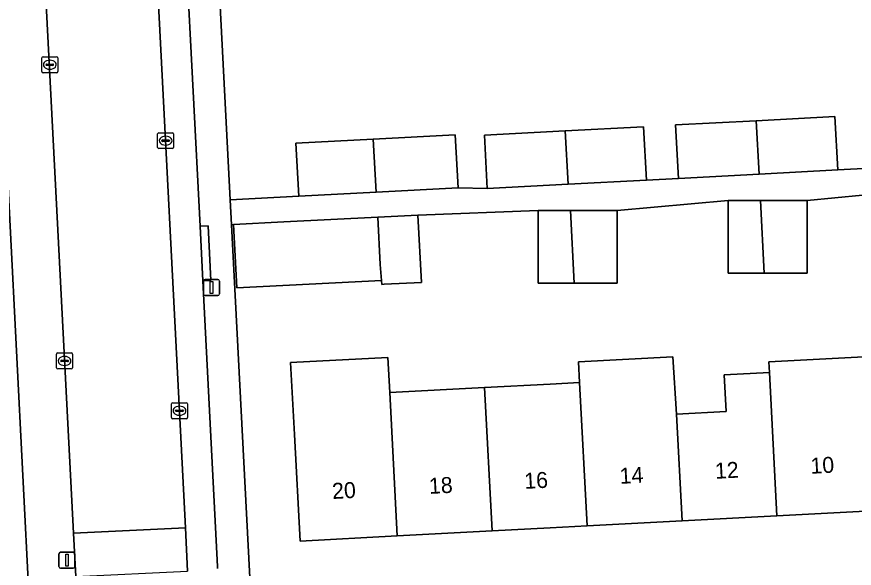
# Model space of a CAD drawing. Extents: x 161084 to 161928, y 385354 to 386522.
# Drawn here: x 161466.6 to 161519.1, y 385952.5 to 385987.1 of the extents above; entities that cross this region are included whole.
import ezdxf

# ---------------------------------------------------------------- set-up
doc = ezdxf.new("R2010")
doc.units = 0
for name, color, linetype in [('IMGEO_Erf', 7, 'Continuous'), ('IMGEO_Kolk', 7, 'Continuous'), ('IMGEO_Lichtmast', 7, 'Continuous'), ('IMGEO_Pand', 7, 'Continuous'), ('IMGEO_Pand_nummerreeks', 7, 'Continuous'), ('IMGEO_Parkeervlak_open', 7, 'Continuous'), ('IMGEO_Rijbaan_lokaal_open', 7, 'Continuous'), ('IMGEO_Voetpad_open', 7, 'Continuous')]:
    doc.layers.add(name, color=color, linetype=linetype)

msp = doc.modelspace()

# ---------------------------------------------------------------- linework, layer by layer
at = {"layer": 'IMGEO_Erf'}
for points in [[(161478.787, 385997.877), (161479.946, 385975.59), (161484.236, 385975.827), (161484.063, 385979.151), (161488.908, 385979.403), (161494.049, 385979.67), (161494.222, 385976.346), (161496.051, 385976.301), (161495.874, 385979.65), (161500.942, 385979.921), (161505.859, 385980.184), (161506.038, 385976.833), (161508.043, 385976.941), (161507.866, 385980.29), (161512.921, 385980.56), (161517.851, 385980.824), (161518.03, 385977.473), (161520.045, 385977.581)], [(161464.913, 385919.038), (161468.916, 385919.263), (161464.934, 385997.415)], [(161523.053, 385976.234), (161516.107, 385975.554), (161516.107, 385971.009), (161513.419, 385971.009), (161511.153, 385971.009), (161511.153, 385975.554), (161504.203, 385974.926), (161504.203, 385970.381), (161501.515, 385970.381), (161499.249, 385970.381), (161499.249, 385974.926), (161491.71, 385974.648), (161491.93, 385970.424), (161489.582, 385970.304), (161489.453, 385970.297), (161489.431, 385970.549), (161480.351, 385970.083), (161480.146, 385974.048), (161480.026, 385974.042), (161481.322, 385949.114)], [(161520.171, 385956.106), (161514.22, 385955.792), (161508.268, 385955.478), (161502.316, 385955.164), (161500, 385955.042), (161496.364, 385954.85), (161490.413, 385954.536), (161484.318, 385954.215), (161483.966, 385960.896), (161483.729, 385965.399), (161489.824, 385965.72), (161489.94, 385963.522), (161495.891, 385963.835), (161500, 385964.051), (161501.843, 385964.148), (161501.775, 385965.442), (161507.7, 385965.754), (161507.916, 385962.159), (161511.028, 385962.324), (161510.906, 385964.626), (161513.747, 385964.776), (161513.712, 385965.436), (161519.663, 385965.75)]]:
    msp.add_lwpolyline(points, dxfattribs=at)
at = {"layer": 'IMGEO_Kolk'}
for p, q in [((161468.126, 385983.638), (161468.126, 385984.49)), ((161468.201, 385984.564), (161469.053, 385984.564)), ((161469.127, 385984.49), (161469.127, 385983.638)), ((161468.385, 385984.058), (161468.385, 385984.07)), ((161468.823, 385984.021), (161468.425, 385984.021)), ((161468.428, 385984.107), (161468.826, 385984.107)), ((161468.614, 385984.344), (161468.639, 385984.344)), ((161468.869, 385984.07), (161468.869, 385984.058)), ((161469.053, 385983.564), (161468.201, 385983.564)), ((161468.637, 385983.784), (161468.612, 385983.784)), ((161475.388, 385978.88), (161475.388, 385979.732)), ((161475.463, 385979.806), (161476.315, 385979.806)), ((161476.389, 385979.732), (161476.389, 385978.88)), ((161475.647, 385979.3), (161475.647, 385979.312)), ((161476.085, 385979.263), (161475.687, 385979.263)), ((161475.69, 385979.349), (161476.088, 385979.349)), ((161475.876, 385979.586), (161475.901, 385979.586)), ((161476.131, 385979.312), (161476.131, 385979.3)), ((161476.315, 385978.806), (161475.463, 385978.806)), ((161475.899, 385979.026), (161475.874, 385979.026)), ((161469.049, 385965.076), (161469.049, 385965.928)), ((161469.124, 385966.002), (161469.976, 385966.002)), ((161469.308, 385965.496), (161469.308, 385965.508)), ((161469.351, 385965.545), (161469.749, 385965.545)), ((161469.537, 385965.782), (161469.562, 385965.782)), ((161469.792, 385965.508), (161469.792, 385965.496)), ((161470.05, 385965.928), (161470.05, 385965.076)), ((161469.976, 385965.002), (161469.124, 385965.002)), ((161469.746, 385965.459), (161469.348, 385965.459)), ((161469.56, 385965.222), (161469.535, 385965.222)), ((161476.332, 385962.88), (161477.184, 385962.88)), ((161476.257, 385961.954), (161476.257, 385962.806)), ((161476.516, 385962.374), (161476.516, 385962.386)), ((161476.559, 385962.423), (161476.957, 385962.423)), ((161476.745, 385962.66), (161476.77, 385962.66)), ((161477, 385962.386), (161477, 385962.374)), ((161477.258, 385962.806), (161477.258, 385961.954)), ((161477.184, 385961.88), (161476.332, 385961.88)), ((161476.954, 385962.337), (161476.556, 385962.337)), ((161476.768, 385962.1), (161476.743, 385962.1))]:
    msp.add_line(p, q, dxfattribs=at)
for points in [[(161468.126, 385983.638), (161468.126, 385984.49)], [(161468.201, 385984.564), (161469.053, 385984.564)], [(161469.127, 385984.49), (161469.127, 385983.638)], [(161469.053, 385983.564), (161468.201, 385983.564)], [(161475.388, 385978.88), (161475.388, 385979.732)], [(161475.463, 385979.806), (161476.315, 385979.806)], [(161476.389, 385979.732), (161476.389, 385978.88)], [(161476.315, 385978.806), (161475.463, 385978.806)], [(161469.049, 385965.076), (161469.049, 385965.928)], [(161469.124, 385966.002), (161469.976, 385966.002)], [(161470.05, 385965.928), (161470.05, 385965.076)], [(161469.976, 385965.002), (161469.124, 385965.002)], [(161476.332, 385962.88), (161477.184, 385962.88)], [(161476.257, 385961.954), (161476.257, 385962.806)], [(161477.258, 385962.806), (161477.258, 385961.954)], [(161477.184, 385961.88), (161476.332, 385961.88)]]:
    msp.add_lwpolyline(points, dxfattribs=at)
for centre, radius, start, end in [((161468.203, 385984.488), 0.0765, 91.552, 178.448), ((161468.203, 385984.488), 0.0765, 91.552, 178.448), ((161469.051, 385984.488), 0.0765, 1.552, 88.448), ((161469.051, 385984.488), 0.0765, 1.552, 88.448), ((161468.425, 385984.067), 0.0403, 85.8775, 175.7526), ((161468.422, 385984.057), 0.0366, 178.938, 274.7102), ((161468.826, 385984.064), 0.043, 264.8664, 352.4533), ((161468.83, 385984.069), 0.0386, 1.7309, 96.639), ((161468.203, 385983.64), 0.0765, 181.552, 268.448), ((161468.203, 385983.64), 0.0765, 181.552, 268.448), ((161469.051, 385983.64), 0.0765, 271.552, 358.448), ((161469.051, 385983.64), 0.0765, 271.552, 358.448), ((161475.465, 385979.73), 0.0765, 91.552, 178.448), ((161475.465, 385979.73), 0.0765, 91.552, 178.448), ((161476.313, 385979.73), 0.0765, 1.552, 88.448), ((161476.313, 385979.73), 0.0765, 1.552, 88.448), ((161475.687, 385979.309), 0.0403, 85.8775, 175.7526), ((161475.684, 385979.299), 0.0366, 178.938, 274.7102), ((161476.088, 385979.306), 0.043, 264.8664, 352.4533), ((161476.092, 385979.311), 0.0386, 1.7309, 96.639), ((161475.465, 385978.882), 0.0765, 181.552, 268.448), ((161475.465, 385978.882), 0.0765, 181.552, 268.448), ((161476.313, 385978.882), 0.0765, 271.552, 358.448), ((161476.313, 385978.882), 0.0765, 271.552, 358.448), ((161469.126, 385965.926), 0.0765, 91.552, 178.448), ((161469.126, 385965.926), 0.0765, 91.552, 178.448), ((161469.348, 385965.505), 0.0403, 85.8775, 175.7526), ((161469.345, 385965.495), 0.0366, 178.938, 274.7102), ((161469.749, 385965.502), 0.043, 264.8664, 352.4533), ((161469.753, 385965.507), 0.0386, 1.7309, 96.639), ((161469.974, 385965.926), 0.0765, 1.552, 88.448), ((161469.974, 385965.926), 0.0765, 1.552, 88.448), ((161469.126, 385965.078), 0.0765, 181.552, 268.448), ((161469.126, 385965.078), 0.0765, 181.552, 268.448), ((161469.974, 385965.078), 0.0765, 271.552, 358.448), ((161469.974, 385965.078), 0.0765, 271.552, 358.448), ((161476.334, 385962.804), 0.0765, 91.552, 178.448), ((161476.334, 385962.804), 0.0765, 91.552, 178.448), ((161477.182, 385962.804), 0.0765, 1.552, 88.448), ((161477.182, 385962.804), 0.0765, 1.552, 88.448), ((161476.556, 385962.383), 0.0403, 85.8775, 175.7526), ((161476.553, 385962.373), 0.0366, 178.938, 274.7102), ((161476.957, 385962.38), 0.043, 264.8664, 352.4533), ((161476.961, 385962.385), 0.0386, 1.7309, 96.639), ((161476.334, 385961.956), 0.0765, 181.552, 268.448), ((161476.334, 385961.956), 0.0765, 181.552, 268.448), ((161477.182, 385961.956), 0.0765, 271.552, 358.448), ((161477.182, 385961.956), 0.0765, 271.552, 358.448)]:
    msp.add_arc(centre, radius, start, end, dxfattribs=at)
for centre, major_axis, ratio, start_param, end_param in [((161468.613, 385984.064), (-0.387, 0.002), 0.722429, 4.712389, 7.853982), ((161468.638, 385984.064), (-0.39, 0.002), 0.717154, 1.570796, 4.712389), ((161475.875, 385979.306), (-0.387, 0.002), 0.722429, 4.712389, 7.853982), ((161475.9, 385979.306), (-0.39, 0.002), 0.717154, 1.570796, 4.712389), ((161469.536, 385965.502), (-0.387, 0.002), 0.722429, 4.712389, 7.853982), ((161469.561, 385965.502), (-0.39, 0.002), 0.717154, 1.570796, 4.712389), ((161476.744, 385962.38), (-0.387, 0.002), 0.722429, 4.712389, 7.853982), ((161476.769, 385962.38), (-0.39, 0.002), 0.717154, 1.570796, 4.712389)]:
    msp.add_ellipse(centre, major_axis=major_axis, ratio=ratio, start_param=start_param, end_param=end_param, dxfattribs=at)
at = {"layer": 'IMGEO_Lichtmast'}
for p, q in [((161478.27, 385969.704), (161478.27, 385970.504)), ((161478.27, 385970.504), (161478.27, 385969.704)), ((161478.37, 385970.604), (161479.16, 385970.604)), ((161479.16, 385970.604), (161478.37, 385970.604)), ((161479.26, 385970.504), (161479.26, 385969.704)), ((161479.26, 385969.704), (161479.26, 385970.504)), ((161479.16, 385969.604), (161478.37, 385969.604)), ((161478.37, 385969.604), (161479.16, 385969.604)), ((161469.302, 385953.509), (161470.092, 385953.509)), ((161470.092, 385953.509), (161469.302, 385953.509)), ((161469.202, 385952.609), (161469.202, 385953.409)), ((161469.202, 385953.409), (161469.202, 385952.609)), ((161470.192, 385953.409), (161470.192, 385952.609)), ((161470.192, 385952.609), (161470.192, 385953.409)), ((161470.092, 385952.509), (161469.302, 385952.509)), ((161469.302, 385952.509), (161470.092, 385952.509))]:
    msp.add_line(p, q, dxfattribs=at)
for points in [[(161478.69, 385970.479), (161478.84, 385970.479), (161478.84, 385969.729), (161478.69, 385969.729), (161478.69, 385970.479)], [(161469.622, 385953.384), (161469.772, 385953.384), (161469.772, 385952.634), (161469.622, 385952.634), (161469.622, 385953.384)]]:
    msp.add_lwpolyline(points, dxfattribs=at)
for centre, start, end in [((161478.37, 385970.504), 90, 180), ((161478.37, 385970.504), 90, 180), ((161479.16, 385970.504), 0, 90), ((161479.16, 385970.504), 360, 90), ((161478.37, 385969.704), 180, 270), ((161478.37, 385969.704), 180, 270), ((161479.16, 385969.704), 270, 0), ((161479.16, 385969.704), 270, 0), ((161469.302, 385953.409), 90, 180), ((161469.302, 385953.409), 90, 180), ((161470.092, 385953.409), 0, 90), ((161470.092, 385953.409), 360, 90), ((161469.302, 385952.609), 180, 270), ((161469.302, 385952.609), 180, 270), ((161470.092, 385952.609), 270, 0), ((161470.092, 385952.609), 270, 0)]:
    msp.add_arc(centre, 0.1, start, end, dxfattribs=at)
at = {"layer": 'IMGEO_Pand'}
for points in [[(161518.03, 385977.473), (161517.851, 385980.824), (161512.921, 385980.56), (161513.1, 385977.21)], [(161507.866, 385980.29), (161508.043, 385976.941), (161513.1, 385977.21), (161512.921, 385980.56)], [(161495.874, 385979.65), (161496.051, 385976.301), (161501.125, 385976.571), (161500.942, 385979.921)], [(161506.038, 385976.833), (161505.859, 385980.184), (161500.942, 385979.921), (161501.125, 385976.571)], [(161488.908, 385979.403), (161484.063, 385979.151), (161484.236, 385975.827), (161489.086, 385976.079)], [(161494.222, 385976.346), (161494.049, 385979.67), (161488.908, 385979.403), (161489.086, 385976.079)], [(161511.153, 385975.554), (161511.153, 385971.009), (161513.419, 385971.009), (161513.18, 385975.554)], [(161516.107, 385971.009), (161516.107, 385975.554), (161513.18, 385975.554), (161513.419, 385971.009)], [(161489.192, 385974.512), (161483.294, 385974.211), (161480.146, 385974.048), (161480.351, 385970.083), (161489.431, 385970.549), (161489.342, 385971.553)], [(161491.71, 385974.648), (161489.192, 385974.512), (161489.342, 385971.553), (161489.431, 385970.549), (161489.453, 385970.297), (161489.582, 385970.304), (161491.93, 385970.424)], [(161499.249, 385974.926), (161499.249, 385970.381), (161501.515, 385970.381), (161501.276, 385974.926)], [(161504.203, 385970.381), (161504.203, 385974.926), (161501.276, 385974.926), (161501.515, 385970.381)], [(161484.318, 385954.215), (161490.413, 385954.536), (161489.94, 385963.522), (161489.824, 385965.72), (161483.729, 385965.399), (161483.966, 385960.896)], [(161507.7, 385965.754), (161501.775, 385965.442), (161501.843, 385964.148), (161502.316, 385955.164), (161508.268, 385955.478), (161507.916, 385962.159)], [(161514.22, 385955.792), (161520.171, 385956.106), (161519.695, 385965.142), (161519.663, 385965.75), (161513.712, 385965.436), (161513.747, 385964.776)], [(161513.747, 385964.776), (161510.906, 385964.626), (161511.028, 385962.324), (161507.916, 385962.159), (161508.268, 385955.478), (161514.22, 385955.792)], [(161495.891, 385963.835), (161496.364, 385954.85), (161500, 385955.042), (161502.316, 385955.164), (161501.843, 385964.148), (161500, 385964.051)], [(161489.94, 385963.522), (161490.413, 385954.536), (161496.364, 385954.85), (161495.891, 385963.835)]]:
    msp.add_lwpolyline(points, close=True, dxfattribs=at)
at = {"layer": 'IMGEO_Parkeervlak_open'}
for points in [[(161475.103, 385994.335), (161477.129, 385955.051), (161477.269, 385952.335)], [(161479.133, 385952.495), (161479.134, 385952.607), (161479.133, 385952.618), (161478.222, 385970.523), (161478.048, 385973.953), (161477.167, 385990.854)]]:
    msp.add_lwpolyline(points, dxfattribs=at)
at = {"layer": 'IMGEO_Rijbaan_lokaal_open'}
msp.add_lwpolyline([(161467.737, 386000.824), (161467.781, 386000), (161470.11, 385954.706), (161477.129, 385955.051), (161475.103, 385994.335)], dxfattribs=at)
msp.add_lwpolyline([(161477.269, 385952.335), (161477.129, 385955.051), (161470.11, 385954.706), (161470.249, 385951.99)], close=True, dxfattribs=at)
at = {"layer": 'IMGEO_Voetpad_open'}
for points in [[(161469.404, 386022.145), (161463.668, 386021.852), (161464.802, 386000), (161464.853, 385998.993), (161464.934, 385997.415), (161468.916, 385919.263), (161469.013, 385915.99), (161469.278, 385910.865), (161472.4, 385850.582), (161472.737, 385839.472)], [(161470.672, 385943.755), (161470.526, 385946.606), (161470.249, 385951.99), (161470.11, 385954.706), (161467.781, 386000), (161467.737, 386000.824)], [(161481.322, 385949.114), (161480.026, 385974.042), (161479.946, 385975.59), (161478.787, 385997.877)], [(161477.167, 385990.854), (161478.048, 385973.953), (161478.547, 385973.979), (161478.722, 385970.549), (161478.222, 385970.523), (161479.133, 385952.618), (161479.134, 385952.607), (161479.133, 385952.495)], [(161520.045, 385977.581), (161518.03, 385977.473), (161513.1, 385977.21), (161508.043, 385976.941), (161506.038, 385976.833), (161501.125, 385976.571), (161496.051, 385976.301), (161494.222, 385976.346), (161489.086, 385976.079), (161484.236, 385975.827), (161479.946, 385975.59), (161480.026, 385974.042), (161480.146, 385974.048), (161483.294, 385974.211), (161489.192, 385974.512), (161491.71, 385974.648), (161499.249, 385974.926), (161501.276, 385974.926), (161504.203, 385974.926), (161511.153, 385975.554), (161513.18, 385975.554), (161516.107, 385975.554), (161523.053, 385976.234)]]:
    msp.add_lwpolyline(points, dxfattribs=at)
msp.add_lwpolyline([(161478.048, 385973.953), (161478.222, 385970.523), (161478.722, 385970.549), (161478.547, 385973.979)], close=True, dxfattribs=at)

# ---------------------------------------------------------------- texts
at = {"layer": 'IMGEO_Pand_nummerreeks'}
for s, p in [('10', (161516.346, 385958.427)), ('14', (161504.382, 385957.796)), ('12', (161510.36, 385958.111)), ('18', (161492.425, 385957.165)), ('16', (161498.402, 385957.48)), ('20', (161486.353, 385956.846))]:
    msp.add_text(s, height=1, rotation=3.019, dxfattribs=at).set_placement(p)

doc.saveas('drawing.dxf')
